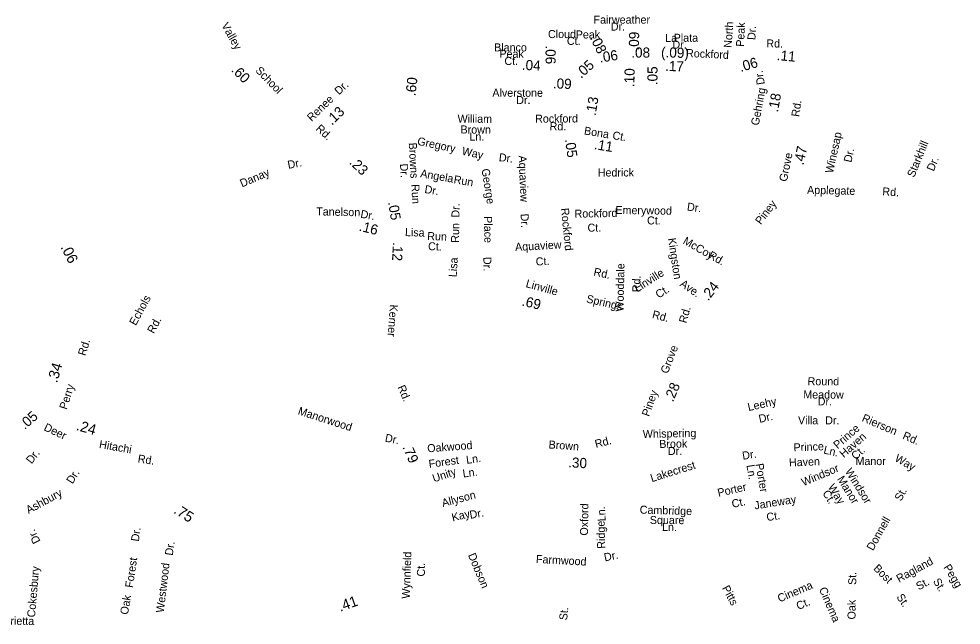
# Model space of a CAD drawing. Extents: x 1553981 to 1780076, y 812965 to 996873.
# Drawn here: x 1676268 to 1687448, y 867545 to 874732 of the extents above; entities that cross this region are included whole.
import ezdxf

# ---------------------------------------------------------------- set-up
doc = ezdxf.new("R2010")
doc.units = 0
for name, color, linetype in [('Exist Road Non-System Type 51 Label', 7, 'Continuous'), ('Exist Road Primary NC Service Mileage Hundredths English Label', 7, 'Continuous'), ('Exist Road Secondary Mileage Hundredths English Label', 7, 'Continuous'), ('Map Preparation Border Antique Large Shape', 7, 'Continuous')]:
    doc.layers.add(name, color=color, linetype=linetype)

msp = doc.modelspace()

# ---------------------------------------------------------------- texts
at = {"layer": 'Exist Road Non-System Type 51 Label'}
for s, rotation, p in [('William', 359.6995, (1681473, 873501)), ('Brown', 359.6394, (1681508, 873373)), ('Gregory', 348.1032, (1680989, 873240)), ('Ln.', 359.9361, (1681613, 873289)), ('Winesap', 77.5102, (1685926, 872896)), ('Starkhill', 67.5897, (1686890, 872845)), ('Browns', 272.8604, (1680894, 873262)), ('Way', 347.4627, (1681518, 873123)), ('Dr.', 77.5102, (1686145, 873024)), ('Dr.', 11.18, (1679466, 872953)), ('Dr.', 353.1525, (1681959, 873046)), ('Aquaview', 272.3648, (1682197, 873110)), ('Dr.', 67.5897, (1687122, 872918)), ('Dr.', 272.8604, (1680790, 873014)), ('George', 278.9663, (1681757, 872949)), ('Hedrick', 0.0118, (1683136, 872863)), ('Danay', 23.0213, (1678915, 872733)), ('Angela', 350.3045, (1681026, 872856)), ('Run', 350.3045, (1681422, 872785)), ('Run', 272.8604, (1680924, 872770)), ('Dr.', 350.3045, (1681076, 872669)), ('Applegate', 358.693, (1685619, 872658)), ('Rd.', 356.3868, (1686511, 872640)), ('Dr.', 89.2263, (1681495, 872375)), ('Emerywood', 359.2071, (1683345, 872419)), ('Dr.', 352.5545, (1684191, 872461)), ('Dr.', 272.3648, (1682221, 872421)), ('Rockford', 275.7273, (1682699, 872485)), ('Rockford', 1.1584, (1682862, 872374)), ('Ct.', 359.6587, (1683721, 872295)), ('Run', 89.2263, (1681490, 872077)), ('Place', 270.8545, (1681787, 872392)), ('Ct.', 0.0118, (1683015, 872209)), ('Lisa', 358.1511, (1680848, 872157)), ('Run', 358.1511, (1681112, 872110)), ('Ct.', 358.1511, (1681122, 871990)), ('Aquaview', 3.0932, (1682158, 871980)), ('Kingston', 278.5452, (1683969, 872128)), ('McCoy', 330.1042, (1684139, 872073)), ('Rd.', 331.2542, (1684439, 871902)), ('Lisa', 86.5687, (1681462, 871668)), ('Dr.', 270.8545, (1681779, 871909)), ('Ct.', 3.0932, (1682403, 871807)), ('Wooddale', 88.9471, (1683443, 871261)), ('Rd.', 347.6791, (1683081, 871691)), ('Linville', 32.5327, (1683605, 871488)), ('Rd.', 88.9471, (1683641, 871491)), ('Ave.', 325.291, (1684103, 871571)), ('Ct.', 32.5327, (1683859, 871414)), ('Echols', 61.2473, (1677655, 871089)), ('Rd.', 61.2473, (1677868, 870994)), ('Round', 359.6841, (1685626, 870389)), ('Meadow', 359.6841, (1685575, 870232)), ('Leehy', 12.5311, (1684926, 870082)), ('Dr.', 359.6841, (1685746, 870150)), ('Manorwood', 342.3177, (1679572, 870045)), ('Dr.', 12.5311, (1685057, 869942)), ('Rierson', 336.8481, (1686262, 869966)), ('Villa', 359.6123, (1685512, 869927)), ('Dr.', 0.1114, (1685835, 869925)), ('Dr.', 348.6356, (1680606, 869722)), ('Whispering', 0.9988, (1683671, 869764)), ('Prince', 41.2059, (1685982, 869628)), ('Rd.', 336.8481, (1686745, 869757)), ('Oakwood', 4.2084, (1681117, 869593)), ('Brook', 0.9988, (1683867, 869645)), ('Prince', 2.4383, (1685461, 869604)), ('Haven', 41.2059, (1686055, 869524)), ('Dr.', 52.1963, (1676419, 869450)), ('Dr.', 0.9988, (1683969, 869561)), ('Dr.', 8.9257, (1684858, 869505)), ('Ln.', 346.9967, (1685809, 869581)), ('Ct.', 41.2059, (1686195, 869499)), ('Forest', 7.9752, (1681137, 869408)), ('Ln.', 7.9752, (1681581, 869456)), ('Lakecrest', 17.3687, (1683778, 869239)), ('Haven', 2.4383, (1685407, 869425)), ('Way', 330.2379, (1686651, 869496)), ('Unity', 18.2801, (1681193, 869237)), ('Ln.', 7.8354, (1681540, 869294)), ('Ln.', 279.8125, (1684900, 869440)), ('Porter', 279.8125, (1685007, 869454)), ('Windsor', 22.9837, (1685578, 869190)), ('Windsor', 301.9874, (1686066, 869368)), ('Dr.', 57.8213, (1676904, 869212)), ('Manor', 301.9874, (1685972, 869277)), ('Ashbury', 28.6881, (1676384, 868861)), ('Porter', 12.6816, (1684569, 869066)), ('Way', 301.9874, (1685862, 869183)), ('St.', 61.6953, (1686735, 869007)), ('Allyson', 14.7325, (1681300, 868945)), ('Ct.', 12.6816, (1684737, 868934)), ('Janeway', 8.9788, (1685001, 868916)), ('Ct.', 301.9874, (1685798, 869110)), ('Oxford', 89.1361, (1683020, 868606)), ('Ln.', 92.5279, (1683230, 868778)), ('Cambridge', 358.403, (1683633, 868867)), ('Kay', 13.883, (1681416, 868773)), ('Dr.', 9.9159, (1681624, 868805)), ('Square', 359.7389, (1683754, 868744)), ('Ct.', 8.9788, (1685145, 868777)), ('Donnell', 60.8041, (1686402, 868420)), ('Ridge', 91.2882, (1683225, 868452)), ('Ln.', 359.5403, (1683898, 868661)), ('Dr.', 115.9325, (1676526, 868538)), ('Dr.', 81.7649, (1677691, 868532)), ('Dr.', 81.6446, (1678093, 868365)), ('Wynnfield', 87.9701, (1680906, 867857)), ('Farmwood', 356.8711, (1682401, 868283)), ('Dr.', 12.02, (1683221, 868300)), ('Forest', 81.7649, (1677621, 867983)), ('Westwood', 83.3002, (1677987, 867688)), ('Ct.', 89.8806, (1681086, 868121)), ('Bost', 315.2364, (1686399, 868210)), ('Ragland', 28.6513, (1686711, 868047)), ('Pegg', 301.3999, (1687235, 868231)), ('Cokesbury', 85.0522, (1676459, 867634)), ('St.', 89.3579, (1686203, 868021)), ('Cinema', 23.0031, (1685294, 867813)), ('St.', 28.6513, (1686945, 867955)), ('St.', 301.3999, (1687110, 868066)), ('Pitts', 298.1647, (1684608, 867985)), ('Cinema', 293.1841, (1685759, 867972)), ('St.', 303.7434, (1686676, 867879)), ('Oak', 80.571, (1677562, 867664)), ('Ct.', 23.0031, (1685516, 867723)), ('Oak', 89.8972, (1686195, 867612)), ('St.', 84.2099, (1682772, 867599)), ('Marietta', 359.2239, (1675991, 867552))]:
    msp.add_text(s, height=95, rotation=rotation, dxfattribs=at).set_placement(p)
msp.add_text('Manor', height=95, dxfattribs=at).set_placement((1686194, 869442))
at = {"layer": 'Exist Road Primary NC Service Mileage Hundredths English Label'}
for s, rotation, p in [('.75', 327.5456, (1678095, 868880)), ('.41', 19.448, (1680082, 867703))]:
    msp.add_text(s, height=125, rotation=rotation, dxfattribs=at).set_placement(p)
at = {"layer": 'Exist Road Secondary Mileage Hundredths English Label'}
for s, height, rotation, p in [('.09', 120, 88.789, (1683624, 874355)), ('.06', 120, 270.0818, (1682517, 874417)), ('.08', 120, 295.8648, (1683042, 874507)), ('(.09)', 120, 358.2016, (1683886, 874277)), ('.06', 120, 8.9699, (1683163, 874212)), ('.08', 120, 359.7613, (1683534, 874273)), ('.11', 120, 354.6172, (1685257, 874244)), ('.04', 120, 357.1147, (1682233, 874128)), ('.05', 120, 41.6584, (1682938, 874020)), ('.17', 120, 357.9536, (1683934, 874115)), ('.06', 120, 16.4215, (1684833, 874101)), ('.60', 120, 315.1644, (1678780, 874117)), ('.10', 120, 88.5803, (1683570, 873922)), ('.05', 120, 89.832, (1683845, 873945)), ('.60', 120, 83.8435, (1680974, 873812)), ('.09', 120, 357.9086, (1682602, 873908)), ('.18', 120, 79.4287, (1685273, 873620)), ('.13', 120, 80.5562, (1683110, 873578)), ('.13', 120, 44.1633, (1679982, 873464)), ('.05', 120, 278.0125, (1682747, 873302)), ('.11', 120, 350.8446, (1683087, 873188)), ('.47', 120, 78.6202, (1685577, 872991)), ('.23', 120, 316.4029, (1680180, 873021)), ('.05', 120, 279.278, (1680648, 872558)), ('.16', 120, 345.886, (1680296, 872222)), ('.12', 120, 266.9912, (1680707, 872087)), ('.06', 125, 296.6981, (1676761, 872027)), ('.24', 120, 52.1858, (1684447, 871382)), ('.69', 120, 347.1006, (1682229, 871333)), ('.34', 125, 73.4436, (1676721, 870410)), ('.28', 120, 66.8408, (1684029, 870183)), ('.05', 120, 41.2063, (1676337, 869857)), ('.24', 125, 343.8444, (1676941, 869860)), ('.79', 120, 293.4584, (1680817, 869656)), ('.30', 120, 357.0801, (1682783, 869416))]:
    msp.add_text(s, height=height, rotation=rotation, dxfattribs=at).set_placement(p)
at = {"layer": 'Map Preparation Border Antique Large Shape'}
for s, p in [('Fairweather', (1683086, 874675)), ('Dr.', (1683291, 874593)), ('Cloud', (1682546, 874504)), ('Ct.', (1682770, 874423)), ('Peak', (1682875, 874499)), ('La', (1683936, 874457)), ('Plata', (1684037, 874460)), ('Blanco', (1681907, 874346)), ('Dr.', (1684022, 874379)), ('Peak', (1681969, 874270)), ('Ct.', (1682029, 874185)), ('Alverstone', (1681886, 873808)), ('Dr.', (1682169, 873722))]:
    msp.add_text(s, height=95, dxfattribs=at).set_placement(p)
for s, rotation, p in [('Valley', 299.4636, (1678667, 874656)), ('North', 86.62, (1684726, 874386)), ('Peak', 87.2997, (1684871, 874399)), ('Dr.', 86.7957, (1685006, 874479)), ('Rd.', 359.5459, (1685136, 874393)), ('Rockford', 357.363, (1684182, 874280)), ('School', 314.2305, (1679068, 874113)), ('Dr.', 99.1428, (1685119, 873958)), ('Dr.', 43.6831, (1680066, 873824)), ('Gehring', 79.4287, (1685046, 873462)), ('Renee', 44.1633, (1679742, 873509)), ('Rd.', 81.855, (1685526, 873566)), ('Rockford', 0.2971, (1682393, 873501)), ('Rd.', 359.5459, (1682565, 873411)), ('Rd.', 317.6792, (1679784, 873420)), ('Bona', 350.8446, (1682969, 873362)), ('Ct.', 350.8446, (1683306, 873307)), ('Grove', 78.6202, (1685380, 872796)), ('Tanelson', 358.6666, (1679795, 872403)), ('Piney', 52.5333, (1685071, 872285)), ('Dr.', 350.0352, (1680316, 872375)), ('Linville', 344.4399, (1682275, 871554)), ('Springs', 347.1006, (1682995, 871371)), ('Kerner', 265.7956, (1680671, 871348)), ('Rd.', 345.5542, (1683775, 871187)), ('Rd.', 74.5477, (1684188, 871118)), ('Rd.', 72.7688, (1677057, 870731)), ('Grove', 68.4594, (1683965, 870518)), ('Perry', 72.5141, (1676836, 870094)), ('Rd.', 293.4531, (1680758, 870366)), ('Piney', 70.6881, (1683745, 870011)), ('Deer', 334.8726, (1676556, 869858)), ('Hitachi', 350.1835, (1677215, 869646)), ('Brown', 356.0201, (1682551, 869640)), ('Rd.', 13.9769, (1683115, 869645)), ('Rd.', 351.5104, (1677674, 869475)), ('Dobson', 292.7672, (1681595, 868376))]:
    msp.add_text(s, height=95, rotation=rotation, dxfattribs=at).set_placement(p)

doc.saveas('drawing.dxf')
